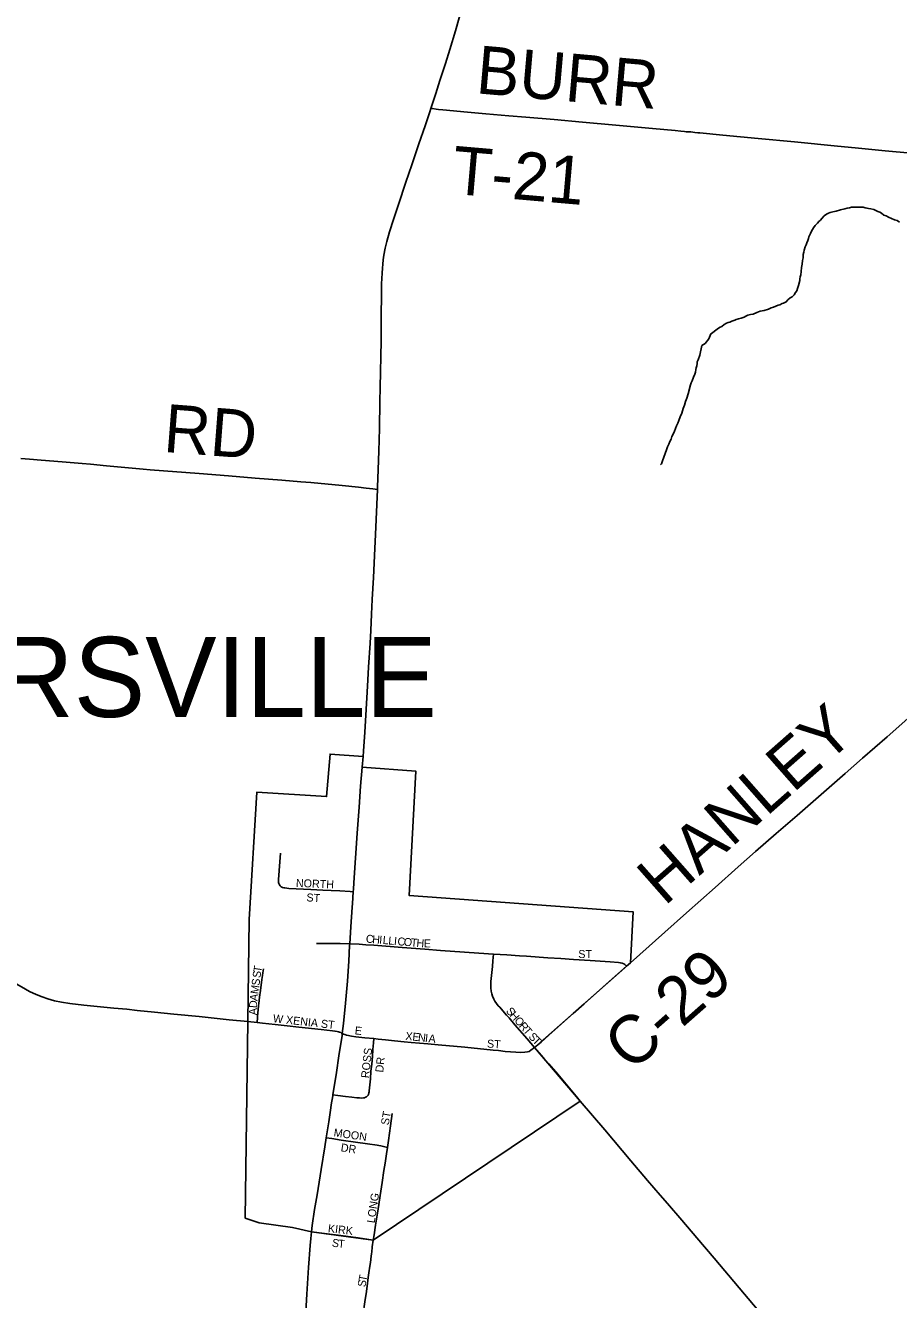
# Model space of a CAD drawing. Extents: x -49 to -8.2, y 9.4 to 23.5.
# Drawn here: x -12.253 to -11.737, y 9.826 to 10.579 of the extents above; entities that cross this region are included whole.
import ezdxf

# ---------------------------------------------------------------- set-up
doc = ezdxf.new("R2010")
doc.units = 0
for name, color, linetype in [('GM_X_City_Street', 7, 'Continuous'), ('GM_X_City_Street_Text', 7, 'Continuous'), ('GM_X_Corporation', 7, 'Continuous'), ('GM_X_Corporation_Text', 7, 'Continuous'), ('GM_X_County_Road', 7, 'Continuous'), ('GM_X_County_Road_Text', 7, 'Continuous'), ('GM_X_Minor_River', 7, 'Continuous'), ('GM_X_State_Route', 7, 'Continuous'), ('GM_X_Township_Road', 7, 'Continuous'), ('GM_X_Township_Road_Text', 7, 'Continuous'), ('GM_X_Township_Subdivision', 7, 'Continuous'), ('GM_X_Township_Subdivision_Text', 7, 'Continuous')]:
    doc.layers.add(name, color=color, linetype=linetype)

msp = doc.modelspace()

# ---------------------------------------------------------------- linework, layer by layer
at = {"layer": 'GM_X_City_Street'}
for points in [[(-12.10261, 10.08988), (-12.103, 10.08475), (-12.10393, 10.0744), (-12.10394, 10.07315), (-12.10386, 10.07252), (-12.10371, 10.07193), (-12.10352, 10.07152), (-12.1033, 10.0711), (-12.10292, 10.07063), (-12.10222, 10.07003), (-12.10186, 10.06982), (-12.1014, 10.06961), (-12.10078, 10.06941), (-12.1002, 10.06931), (-12.09771, 10.06906), (-12.08467, 10.06837), (-12.07754, 10.06802), (-12.07266, 10.06785), (-12.06761, 10.06759), (-12.06151, 10.06715), (-12.05967, 10.06702)], [(-12.08146, 10.03649), (-12.07941, 10.03649), (-12.07598, 10.03652), (-12.07273, 10.03649), (-12.06732, 10.03642), (-12.06215, 10.03632), (-12.06173, 10.0363)], [(-12.06173, 10.0363), (-12.05606, 10.03602), (-12.0522, 10.03576), (-12.04757, 10.0354), (-12.03073, 10.03414), (-12.01728, 10.03306), (-12.00802, 10.03239), (-11.99379, 10.03145), (-11.97965, 10.0304), (-11.97668, 10.03021)], [(-11.95239, 9.97497), (-11.95469, 9.97758), (-11.95677, 9.98004), (-11.9641, 9.98847), (-11.96754, 9.99245), (-11.96898, 9.99408), (-11.97225, 9.9978), (-11.97305, 9.99873), (-11.97387, 9.99965), (-11.97501, 10.00107), (-11.97586, 10.00233), (-11.97661, 10.00364), (-11.97733, 10.00529), (-11.97778, 10.00672), (-11.9781, 10.0082), (-11.97834, 10.0103), (-11.97838, 10.01211), (-11.97831, 10.0141), (-11.97812, 10.0158), (-11.97737, 10.02291), (-11.97705, 10.02631), (-11.97668, 10.03021)], [(-11.97668, 10.03021), (-11.96874, 10.02968), (-11.96133, 10.02921), (-11.95713, 10.02891), (-11.94464, 10.02809), (-11.9369, 10.02753), (-11.92946, 10.02703), (-11.91955, 10.02642), (-11.9078, 10.02561), (-11.90285, 10.02522), (-11.90181, 10.02506), (-11.90064, 10.02483), (-11.89962, 10.02438), (-11.89907, 10.02404), (-11.8986, 10.02359), (-11.89807, 10.02307), (-11.89805, 10.02305)], [(-12.11647, 9.98974), (-12.11625, 9.99272), (-12.11619, 9.99359), (-12.1159, 9.99726), (-12.11566, 9.99973), (-12.11552, 10.00096), (-12.11512, 10.00465), (-12.11458, 10.00865), (-12.11367, 10.0151), (-12.11332, 10.01754), (-12.11309, 10.01906), (-12.11271, 10.02149)], [(-12.12199, 9.99026), (-12.11647, 9.98974)], [(-12.11647, 9.98974), (-12.11324, 9.98941), (-12.10574, 9.98862), (-12.09876, 9.98779), (-12.09173, 9.98705), (-12.0787, 9.98561), (-12.07192, 9.98487), (-12.07052, 9.9847), (-12.06922, 9.98448), (-12.06839, 9.9843), (-12.06773, 9.98413), (-12.06704, 9.98382), (-12.0666, 9.98352), (-12.06611, 9.98318)], [(-12.07163, 9.94695), (-12.06878, 9.94659), (-12.06417, 9.94603), (-12.06049, 9.94557), (-12.05762, 9.94522), (-12.05588, 9.94512), (-12.05482, 9.94508), (-12.05358, 9.94517), (-12.05301, 9.94527), (-12.05243, 9.9455), (-12.05186, 9.94585), (-12.05117, 9.94647), (-12.0509, 9.9468), (-12.05065, 9.94724), (-12.05034, 9.94811), (-12.05021, 9.94876), (-12.05015, 9.94934), (-12.04953, 9.95646), (-12.04917, 9.96099), (-12.04867, 9.96502), (-12.04825, 9.96955), (-12.04803, 9.97375), (-12.04769, 9.97778), (-12.04749, 9.9802)], [(-12.06611, 9.98318), (-12.06536, 9.98283), (-12.06468, 9.9826), (-12.06363, 9.9823), (-12.06241, 9.98199), (-12.06166, 9.98183), (-12.06075, 9.98169), (-12.05809, 9.98137), (-12.05285, 9.98073), (-12.04749, 9.9802)], [(-12.04749, 9.9802), (-12.04486, 9.97994), (-12.04054, 9.97952), (-12.0353, 9.97901), (-12.02945, 9.97839), (-12.02544, 9.97799), (-12.01562, 9.97714), (-12.0095, 9.97656), (-11.99371, 9.97507), (-11.97687, 9.97344), (-11.97379, 9.97314), (-11.96982, 9.9727), (-11.9636, 9.97215), (-11.96079, 9.97208), (-11.95827, 9.97216), (-11.95668, 9.97237), (-11.95571, 9.97267), (-11.95459, 9.97334), (-11.95239, 9.97497)], [(-12.03946, 9.91577), (-12.03884, 9.92003), (-12.03768, 9.92865), (-12.03661, 9.93603)], [(-12.07562, 9.92156), (-12.0723, 9.92107), (-12.06682, 9.92026), (-12.05823, 9.91906), (-12.05118, 9.91807), (-12.04553, 9.91719), (-12.04453, 9.917), (-12.04342, 9.91677), (-12.04176, 9.91635), (-12.03946, 9.91577)], [(-12.04787, 9.86105), (-12.04737, 9.86427), (-12.04656, 9.86995), (-12.04519, 9.87823), (-12.04381, 9.88746), (-12.04254, 9.89513), (-12.04153, 9.90221), (-12.04085, 9.9065), (-12.03999, 9.91203), (-12.03946, 9.91577)]]:
    msp.add_lwpolyline(points, dxfattribs=at)
at = {"layer": 'GM_X_Corporation'}
msp.add_lwpolyline([(-12.12359, 9.87408), (-12.12199, 9.99025), (-12.12117, 10.05067), (-12.1167, 10.1259), (-12.07542, 10.12335), (-12.07338, 10.14854), (-12.0538, 10.14707), (-12.05429, 10.14073), (-12.02269, 10.13848), (-12.02657, 10.06485), (-11.89408, 10.05518), (-11.89576, 10.02509), (-11.95239, 9.97497), (-11.9254, 9.94324), (-12.04787, 9.86105), (-12.08441, 9.86594), (-12.09565, 9.86848), (-12.11525, 9.87122)], close=True, dxfattribs=at)
at = {"layer": 'GM_X_County_Road'}
for points in [[(-11.89576, 10.02509), (-11.89021, 10.02995), (-11.87543, 10.04324), (-11.86266, 10.0546), (-11.84566, 10.06961), (-11.83196, 10.08179), (-11.82176, 10.09089), (-11.80957, 10.10148), (-11.79714, 10.11227), (-11.76884, 10.13703), (-11.75855, 10.14602), (-11.74403, 10.15868), (-11.73165, 10.16954), (-11.72021, 10.17959), (-11.70371, 10.19423), (-11.69393, 10.20286), (-11.69091, 10.20559)], [(-12.29429, 10.033), (-12.28966, 10.03053), (-12.28346, 10.02696), (-12.2645, 10.01572), (-12.2559, 10.01076), (-12.251, 10.00813), (-12.2471, 10.00627), (-12.24368, 10.00487), (-12.24018, 10.00368), (-12.23632, 10.00263), (-12.23209, 10.00173), (-12.22722, 10.00096), (-12.2189, 10.00003), (-12.20131, 9.9983), (-12.19358, 9.99756), (-12.18741, 9.99689), (-12.17723, 9.99588), (-12.1658, 9.99474), (-12.15067, 9.99322), (-12.13307, 9.99138), (-12.12199, 9.99026)], [(-11.95239, 9.97497), (-11.94861, 9.97819), (-11.94405, 9.98221), (-11.93846, 9.98715), (-11.92968, 9.99504), (-11.92315, 10.00077), (-11.9178, 10.00551), (-11.90827, 10.01397), (-11.89805, 10.02305)], [(-11.89805, 10.02305), (-11.89576, 10.02509)], [(-11.9254, 9.94324), (-11.92705, 9.94519), (-11.93877, 9.95919), (-11.94394, 9.96539), (-11.94627, 9.9679), (-11.9485, 9.97052), (-11.95239, 9.97497)], [(-11.81974, 9.81905), (-11.84624, 9.85034), (-11.85652, 9.8624), (-11.86539, 9.87279), (-11.87386, 9.88271), (-11.87811, 9.88766), (-11.88557, 9.8964), (-11.89544, 9.90799), (-11.91094, 9.9262), (-11.9254, 9.94324)]]:
    msp.add_lwpolyline(points, dxfattribs=at)
at = {"layer": 'GM_X_Minor_River'}
for points in [[(-11.76503, 10.472), (-11.76619, 10.47164), (-11.76753, 10.47129), (-11.76906, 10.47094), (-11.77154, 10.47041), (-11.77404, 10.46969), (-11.77614, 10.46916), (-11.77767, 10.46881), (-11.77863, 10.46845), (-11.77979, 10.4679), (-11.78114, 10.46678), (-11.7825, 10.46528), (-11.78328, 10.46435), (-11.78444, 10.46341), (-11.78522, 10.46248), (-11.78658, 10.46117), (-11.78756, 10.45967), (-11.78815, 10.45873), (-11.78874, 10.45778), (-11.78933, 10.45646), (-11.78973, 10.45552), (-11.79033, 10.45439), (-11.79053, 10.45344), (-11.79094, 10.45231), (-11.79154, 10.4508), (-11.79194, 10.44966), (-11.79234, 10.44853), (-11.79295, 10.44663), (-11.79316, 10.44531), (-11.79357, 10.44398), (-11.7936, 10.44208), (-11.79401, 10.44037), (-11.79424, 10.43828), (-11.79466, 10.4362), (-11.79471, 10.43392), (-11.79493, 10.43202), (-11.79534, 10.43069), (-11.79555, 10.42955), (-11.79556, 10.4286), (-11.79638, 10.42557), (-11.79699, 10.42387), (-11.79739, 10.42255), (-11.79817, 10.42142), (-11.79896, 10.4201), (-11.80013, 10.41898), (-11.80128, 10.41843), (-11.80264, 10.41712), (-11.80361, 10.416), (-11.80515, 10.41527), (-11.80611, 10.41491), (-11.80746, 10.41417), (-11.80841, 10.414), (-11.80976, 10.41345), (-11.8111, 10.4129), (-11.81245, 10.41236), (-11.81417, 10.41163), (-11.81667, 10.41091), (-11.81896, 10.41038), (-11.82107, 10.40966), (-11.82319, 10.40875), (-11.82472, 10.4084), (-11.82625, 10.40804), (-11.82759, 10.4075), (-11.82855, 10.40694), (-11.83028, 10.4064), (-11.83181, 10.40586), (-11.83315, 10.40551), (-11.83411, 10.40514), (-11.83584, 10.4046), (-11.83699, 10.40405), (-11.83795, 10.40369), (-11.83891, 10.40333), (-11.84026, 10.40259), (-11.84162, 10.40148), (-11.84277, 10.40092), (-11.84373, 10.40037), (-11.84605, 10.3987), (-11.84721, 10.39758), (-11.84818, 10.39703), (-11.84938, 10.39401), (-11.85152, 10.39138), (-11.85345, 10.39008), (-11.8547, 10.3844), (-11.8557, 10.38175), (-11.8563, 10.38043), (-11.85631, 10.37948), (-11.85653, 10.37815), (-11.85693, 10.37702), (-11.85714, 10.37588), (-11.85736, 10.37436), (-11.85776, 10.37323), (-11.85837, 10.37133), (-11.85917, 10.36925), (-11.85976, 10.36812), (-11.86017, 10.36699), (-11.8616, 10.3615), (-11.86241, 10.35904), (-11.86321, 10.35696), (-11.86382, 10.35488), (-11.86462, 10.3528), (-11.86543, 10.35015)], [(-11.73661, 10.46311), (-11.73812, 10.46409), (-11.73963, 10.46449), (-11.74133, 10.46529), (-11.74322, 10.46608), (-11.74454, 10.46687), (-11.74587, 10.46727), (-11.74737, 10.46844), (-11.74832, 10.46903), (-11.74945, 10.46943), (-11.75059, 10.47002), (-11.75191, 10.47062), (-11.75362, 10.47103), (-11.75495, 10.47125), (-11.7559, 10.47145), (-11.75704, 10.47167), (-11.75818, 10.47188), (-11.76199, 10.47195), (-11.76351, 10.47198), (-11.76503, 10.472)], [(-11.86543, 10.35015), (-11.86642, 10.34788), (-11.86722, 10.3458), (-11.86782, 10.34429), (-11.86843, 10.34259), (-11.86903, 10.34108), (-11.86963, 10.33957), (-11.87042, 10.33768), (-11.87121, 10.33636), (-11.87162, 10.33466), (-11.87241, 10.33334), (-11.87301, 10.33183), (-11.8738, 10.33013), (-11.8744, 10.32843), (-11.87521, 10.32635), (-11.87601, 10.32408), (-11.87681, 10.322), (-11.87742, 10.32011), (-11.878, 10.31955)]]:
    msp.add_lwpolyline(points, dxfattribs=at)
at = {"layer": 'GM_X_State_Route'}
for points in [[(-12.0538, 10.14706), (-12.05358, 10.15021), (-12.05284, 10.16148), (-12.05217, 10.17152), (-12.05126, 10.18874), (-12.05055, 10.19989), (-12.04972, 10.21417), (-12.04931, 10.22161), (-12.04883, 10.23122), (-12.04837, 10.23991), (-12.04769, 10.25294), (-12.04687, 10.27001), (-12.04647, 10.27839), (-12.04537, 10.30499), (-12.04532, 10.30633), (-12.04491, 10.31688), (-12.04452, 10.32775), (-12.04422, 10.34111), (-12.04389, 10.35696), (-12.04381, 10.36534), (-12.04324, 10.39299), (-12.0431, 10.40853), (-12.04301, 10.41939), (-12.04288, 10.42653), (-12.04259, 10.43303), (-12.04239, 10.43586), (-12.04217, 10.43828), (-12.04187, 10.44086), (-12.04151, 10.44349), (-12.04074, 10.44775), (-12.03984, 10.45166), (-12.03826, 10.45733), (-12.03592, 10.46472), (-12.03293, 10.47355), (-12.02848, 10.4868), (-12.02499, 10.49709), (-12.02084, 10.50947), (-12.01722, 10.52004), (-12.01438, 10.52827), (-12.01372, 10.53036), (-12.0109, 10.53923), (-12.00841, 10.54691), (-12.00518, 10.55697), (-12.00253, 10.56525), (-11.99921, 10.57627), (-11.99437, 10.59298)], [(-12.05429, 10.14073), (-12.0538, 10.14706)], [(-12.06179, 10.03531), (-12.06177, 10.03556), (-12.06173, 10.0363), (-12.06111, 10.04641), (-12.06033, 10.05793), (-12.06018, 10.06022), (-12.05967, 10.06702), (-12.05955, 10.06867), (-12.0593, 10.07229), (-12.05727, 10.10169), (-12.05623, 10.11716), (-12.05529, 10.12952), (-12.05429, 10.14073)], [(-12.07262, 9.94099), (-12.07172, 9.94634), (-12.07163, 9.94695), (-12.06959, 9.96016), (-12.06808, 9.96999), (-12.06626, 9.98198), (-12.06611, 9.98318), (-12.0654, 9.98909), (-12.06421, 10.00115), (-12.06311, 10.01416), (-12.06234, 10.02595), (-12.06179, 10.03531)], [(-12.08441, 9.86594), (-12.08392, 9.86975), (-12.08252, 9.87924), (-12.08106, 9.88774), (-12.0786, 9.90277), (-12.07643, 9.91627), (-12.07562, 9.92156), (-12.07415, 9.93101), (-12.0729, 9.9393), (-12.07262, 9.94099)], [(-12.0884, 9.80659), (-12.08802, 9.8133), (-12.0877, 9.81857), (-12.08705, 9.82911), (-12.08612, 9.84493), (-12.08518, 9.85783), (-12.08481, 9.86197), (-12.08441, 9.86594)]]:
    msp.add_lwpolyline(points, dxfattribs=at)
at = {"layer": 'GM_X_Township_Road'}
for points in [[(-12.01372, 10.53036), (-12.01283, 10.53023), (-12.01054, 10.5299), (-12.00915, 10.52973), (-12.00672, 10.52944), (-11.99217, 10.52816), (-11.98134, 10.52725), (-11.96772, 10.52607), (-11.95751, 10.52525), (-11.94079, 10.52383), (-11.92408, 10.5223), (-11.90429, 10.52045), (-11.89563, 10.51964), (-11.88263, 10.5185), (-11.86933, 10.51726), (-11.86594, 10.51693), (-11.86378, 10.51672), (-11.86285, 10.51662), (-11.86012, 10.51644), (-11.85768, 10.51622), (-11.85585, 10.51603), (-11.85462, 10.51591), (-11.84102, 10.51464), (-11.8203, 10.51267), (-11.79866, 10.51053), (-11.77331, 10.50801), (-11.76279, 10.50702), (-11.74517, 10.50526), (-11.7297, 10.50388)], [(-12.25622, 10.32328), (-12.25107, 10.32292), (-12.24414, 10.32235), (-12.23176, 10.32128), (-12.22, 10.32032), (-12.21505, 10.3199), (-12.20546, 10.31897), (-12.18381, 10.31703), (-12.17979, 10.31669), (-12.15068, 10.31443), (-12.13335, 10.31304), (-12.11756, 10.31177), (-12.10178, 10.31046), (-12.09064, 10.30957), (-12.08476, 10.30909), (-12.0662, 10.3074), (-12.05662, 10.30639), (-12.052, 10.30586), (-12.04803, 10.30534), (-12.04537, 10.30499)]]:
    msp.add_lwpolyline(points, dxfattribs=at)
at = {"layer": 'GM_X_Township_Subdivision'}
for points in [[(-12.08441, 9.86594), (-12.07659, 9.865), (-12.06705, 9.86377), (-12.05673, 9.86231), (-12.04787, 9.86105)], [(-12.05433, 9.81403), (-12.05403, 9.81616), (-12.05251, 9.82597), (-12.05205, 9.82928), (-12.0515, 9.83379), (-12.0508, 9.83899), (-12.05041, 9.84172), (-12.04985, 9.84568), (-12.04954, 9.8478), (-12.04906, 9.85149), (-12.04887, 9.85295), (-12.04873, 9.85413), (-12.0486, 9.85501), (-12.0485, 9.85589), (-12.04837, 9.85705), (-12.04787, 9.86105)]]:
    msp.add_lwpolyline(points, dxfattribs=at)

# ---------------------------------------------------------------- texts
at = {"layer": 'GM_X_City_Street_Text'}
for s, height, rotation, p in [('NORTH', 0.004735, 357.61538, (-12.09363, 10.06996)), ('ST', 0.004735, 356.42537, (-12.08745, 10.06142)), ('C', 0.00473, 355.24644, (-12.05234, 10.03704)), ('H', 0.00473, 355.24605, (-12.0486, 10.03673)), ('I', 0.00473, 355.24836, (-12.04445, 10.03639)), ('L', 0.00473, 355.25333, (-12.04237, 10.03622)), ('L', 0.00473, 355.25333, (-12.03905, 10.03594)), ('I', 0.00473, 355.24836, (-12.03573, 10.03566)), ('C', 0.00473, 355.24675, (-12.03365, 10.03549)), ('O', 0.00473, 355.24605, (-12.02992, 10.03518)), ('T', 0.00473, 355.25333, (-12.02576, 10.03484)), ('H', 0.00473, 355.55021, (-12.02242, 10.03456)), ('E', 0.00473, 358.68791, (-12.01798, 10.03422)), ('ST', 0.004735, 0.00001, (-11.92658, 10.02788)), ('T', 0.00473, 80.97339, (-12.11411, 10.01913)), ('S', 0.00473, 82.53817, (-12.11515, 10.01132)), ('S', 0.00473, 82.18868, (-12.11456, 10.01586)), ('M', 0.00473, 82.52932, (-12.1158, 10.00636)), ('D', 0.00473, 85.86532, (-12.11662, 9.99815)), ('A', 0.00473, 82.70146, (-12.11633, 10.00224)), ('A', 0.00473, 89.80328, (-12.11664, 9.99407)), ('W XENIA ST', 0.004735, 353.65832, (-12.1073, 9.98996)), ('S', 0.00473, 310.99834, (-11.96966, 9.99632)), ('H', 0.00473, 311.00217, (-11.96747, 9.99381)), ('O', 0.00473, 311.00192, (-11.96473, 9.99066)), ('E', 0.00473, 354.30114, (-12.05894, 9.98277)), ('X', 0.00473, 354.0545, (-12.02898, 9.97954)), ('R', 0.00473, 310.99635, (-11.962, 9.98752)), ('T', 0.00473, 310.99834, (-11.95954, 9.98469)), ('E', 0.00473, 354.04748, (-12.02484, 9.97911)), ('N', 0.00473, 354.05611, (-12.02152, 9.97876)), ('I', 0.00473, 354.04589, (-12.01738, 9.97833)), ('A', 0.00473, 354.04363, (-12.0153, 9.97812)), ('ST', 0.004735, 356.41942, (-11.98069, 9.97496)), ('S', 0.00473, 313.6433, (-11.95636, 9.98106)), ('T', 0.00473, 314.92293, (-11.95398, 9.97857)), ('ROSS', 0.004735, 83.66711, (-12.05038, 9.95665)), ('DR', 0.004735, 83.99159, (-12.04195, 9.96002)), ('ST', 0.004735, 79.99751, (-12.03871, 9.92881)), ('MOON', 0.004735, 351.87172, (-12.07145, 9.92245)), ('DR', 0.004735, 351.02708, (-12.06728, 9.91366)), ('LONG', 0.004735, 81.25341, (-12.04704, 9.87087))]:
    msp.add_text(s, height=height, rotation=rotation, dxfattribs=at).set_placement(p)
at = {"layer": 'GM_X_Corporation_Text'}
msp.add_text('BOWERSVILLE', height=0.0473485, rotation=0.00001, dxfattribs=at).set_placement((-12.46412, 10.17044))
at = {"layer": 'GM_X_County_Road_Text'}
for s, rotation, p in [('HANLEY', 41.3576, (-11.8756, 10.05819)), ('C-29', 41.37891, (-11.89526, 9.9599))]:
    msp.add_text(s, height=0.028409, rotation=rotation, dxfattribs=at).set_placement(p)
at = {"layer": 'GM_X_Township_Road_Text'}
for s, rotation, p in [('BURR', 355.00862, (-11.98763, 10.53937)), ('T-21', 355.06124, (-12.00196, 10.47997)), ('RD', 355.56412, (-12.17238, 10.32729))]:
    msp.add_text(s, height=0.028409, rotation=rotation, dxfattribs=at).set_placement(p)
at = {"layer": 'GM_X_Township_Subdivision_Text'}
for s, height, rotation, p in [('KIRK', 0.004735, 353.29072, (-12.07481, 9.86579)), ('S', 0.00473, 349.36524, (-12.07257, 9.85737)), ('T', 0.00473, 355.86756, (-12.06871, 9.85668)), ('T', 0.00473, 78.8374, (-12.05195, 9.83629)), ('S', 0.00473, 80.67017, (-12.05249, 9.83304))]:
    msp.add_text(s, height=height, rotation=rotation, dxfattribs=at).set_placement(p)

doc.saveas('drawing.dxf')
